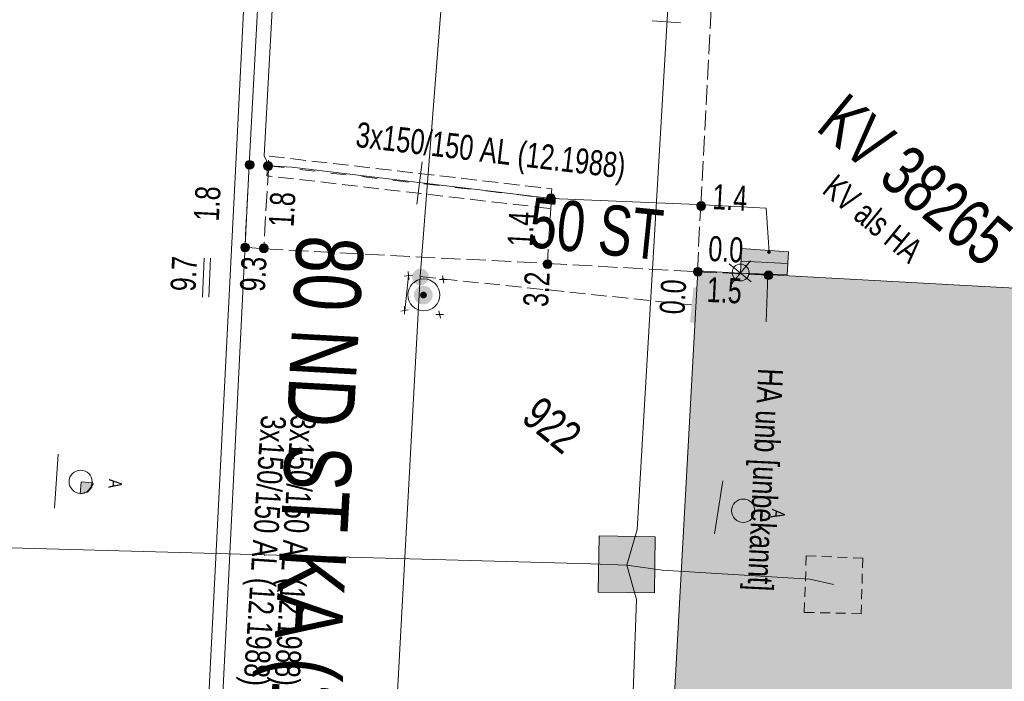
# Model space of a CAD drawing. Header units: metres. Extents: x -740 to 758, y -633 to 854.
# Tile 844 of 1056: x 116 to 137, y 219 to 233. Entities that reach past the tile are written whole.
import ezdxf

# ---------------------------------------------------------------- set-up
doc = ezdxf.new("R2010")
doc.units = ezdxf.units.M
doc.header["$MEASUREMENT"] = 0
for name, pattern in [('208_125', [0.3328, 0.208, -0.1248]), ('333_125', [0.4576, 0.3328, -0.1248]), ('333_333', [0.6656, 0.3328, -0.3328]), ('416_125', [0.5408, 0.416, -0.1248])]:
    doc.linetypes.add(name, pattern=pattern)
for name, color, linetype in [('Gas.LOVION', 7, 'Continuous'), ('Grundkarte.LOVION', 7, 'Continuous'), ('Strom.LOVION', 7, 'Continuous'), ('StromBemass.LOVION', 7, 'Continuous'), ('Telko.LOVION', 7, 'Continuous')]:
    doc.layers.add(name, color=color, linetype=linetype)
doc.styles.add('ERSTELLTER_STIL_1', font='arial.ttf')

msp = doc.modelspace()

# ---------------------------------------------------------------- hatches: boundary and pattern name
at = {"layer": 'Gas.LOVION', "linetype": 'Continuous', "lineweight": 13}
for points in [[(124.721, 227.204), (124.734, 227.222), (124.744, 227.241), (124.752, 227.262), (124.758, 227.283), (124.76, 227.305), (124.76, 227.327), (124.757, 227.349), (124.752, 227.37), (124.744, 227.39), (124.733, 227.41), (124.72, 227.428), (124.705, 227.444), (124.688, 227.458), (124.669, 227.469), (124.649, 227.479), (124.628, 227.485), (124.607, 227.489), (124.585, 227.491), (124.563, 227.489), (124.541, 227.485), (124.52, 227.478), (124.5, 227.469), (124.482, 227.457), (124.465, 227.443), (124.45, 227.427), (124.437, 227.409), (124.426, 227.389), (124.418, 227.369), (124.413, 227.348), (124.41, 227.326), (124.41, 227.304), (124.413, 227.282), (124.419, 227.261), (124.427, 227.24), (124.437, 227.221), (124.45, 227.203), (124.466, 227.187), (124.483, 227.173), (124.501, 227.161), (124.521, 227.152), (124.542, 227.145), (124.564, 227.141), (124.586, 227.14), (124.608, 227.141), (124.629, 227.146), (124.65, 227.152), (124.67, 227.162), (124.689, 227.174), (124.706, 227.188)], [(124.724, 227.206), (124.737, 227.224), (124.747, 227.244), (124.755, 227.264), (124.761, 227.286), (124.763, 227.307), (124.763, 227.329), (124.761, 227.351), (124.755, 227.373), (124.747, 227.393), (124.736, 227.412), (124.723, 227.43), (124.708, 227.446), (124.691, 227.46), (124.672, 227.472), (124.652, 227.481), (124.631, 227.488), (124.61, 227.492), (124.588, 227.493), (124.566, 227.492), (124.544, 227.488), (124.523, 227.481), (124.503, 227.471), (124.485, 227.46), (124.468, 227.445), (124.453, 227.429), (124.44, 227.411), (124.429, 227.392), (124.421, 227.372), (124.416, 227.35), (124.413, 227.328), (124.413, 227.306), (124.416, 227.284), (124.421, 227.263), (124.43, 227.243), (124.44, 227.223), (124.453, 227.206), (124.468, 227.19), (124.486, 227.176), (124.504, 227.164), (124.524, 227.154), (124.545, 227.148), (124.567, 227.144), (124.589, 227.142), (124.611, 227.144), (124.632, 227.148), (124.653, 227.155), (124.673, 227.164), (124.692, 227.176), (124.709, 227.19)], [(130.4, 227.094), (130.325, 226.348), (130.698, 226.311), (130.773, 227.057)]]:
    msp.add_hatch(color=7, dxfattribs=at).paths.add_polyline_path(points)
at = {"layer": 'Grundkarte.LOVION', "linetype": 'Continuous', "lineweight": 18}
msp.add_hatch(color=254, dxfattribs=at).paths.add_polyline_path([(172.278, 212.761), (172.296, 213.176), (172.961, 225.123), (130.498, 227.444), (129.815, 215.082)])
at = {"layer": 'Strom.LOVION', "linetype": 'Continuous', "lineweight": 13}
for points in [[(131.404, 227.4), (132.398, 227.364), (132.424, 227.854), (131.427, 227.919)], [(132.485, 226.323), (131.43, 226.382), (131.423, 226.145), (132.476, 226.115)]]:
    msp.add_hatch(color=7, dxfattribs=at).paths.add_polyline_path(points)
at = {"layer": 'Strom.LOVION', "linetype": 'Continuous', "lineweight": 18}
for color, points in [(5, [(132.008, 227.872), (131.982, 227.84), (132.014, 227.814), (132.04, 227.846)]), (5, [(131.982, 227.382), (131.956, 227.35), (131.988, 227.324), (132.014, 227.356)]), (150, [(124.802, 226.803), (124.817, 226.823), (124.829, 226.845), (124.838, 226.869), (124.844, 226.893), (124.847, 226.918), (124.847, 226.943), (124.844, 226.968), (124.838, 226.992), (124.828, 227.016), (124.816, 227.037), (124.801, 227.058), (124.784, 227.076), (124.765, 227.092), (124.743, 227.105), (124.721, 227.116), (124.697, 227.124), (124.672, 227.128), (124.647, 227.13), (124.622, 227.128), (124.597, 227.123), (124.573, 227.115), (124.551, 227.105), (124.53, 227.091), (124.51, 227.075), (124.493, 227.057), (124.479, 227.036), (124.467, 227.014), (124.457, 226.991), (124.451, 226.967), (124.448, 226.942), (124.448, 226.917), (124.451, 226.892), (124.458, 226.867), (124.467, 226.844), (124.479, 226.822), (124.494, 226.802), (124.511, 226.784), (124.531, 226.768), (124.552, 226.754), (124.575, 226.744), (124.599, 226.736), (124.623, 226.731), (124.648, 226.73), (124.673, 226.732), (124.698, 226.736), (124.722, 226.744), (124.745, 226.755), (124.766, 226.768), (124.785, 226.785)]), (150, [(124.707, 226.885), (124.712, 226.892), (124.716, 226.9), (124.719, 226.908), (124.722, 226.917), (124.723, 226.926), (124.723, 226.935), (124.722, 226.944), (124.719, 226.953), (124.716, 226.961), (124.712, 226.969), (124.706, 226.976), (124.7, 226.983), (124.693, 226.988), (124.685, 226.993), (124.677, 226.997), (124.669, 227), (124.66, 227.002), (124.651, 227.002), (124.642, 227.001), (124.633, 227), (124.624, 226.997), (124.616, 226.993), (124.609, 226.988), (124.602, 226.982), (124.596, 226.976), (124.59, 226.969), (124.586, 226.961), (124.583, 226.952), (124.581, 226.944), (124.58, 226.935), (124.58, 226.926), (124.581, 226.917), (124.583, 226.908), (124.586, 226.9), (124.591, 226.892), (124.596, 226.884), (124.602, 226.878), (124.609, 226.872), (124.617, 226.867), (124.625, 226.864), (124.633, 226.861), (124.642, 226.859), (124.651, 226.859), (124.66, 226.859), (124.669, 226.861), (124.678, 226.864), (124.686, 226.868), (124.693, 226.872), (124.7, 226.878)])]:
    msp.add_hatch(color=color, dxfattribs=at).paths.add_polyline_path(points)
at = {"layer": 'StromBemass.LOVION', "linetype": 'Continuous', "lineweight": 13}
for points in [[(121.02, 229.645), (121.027, 229.655), (121.032, 229.665), (121.037, 229.676), (121.04, 229.688), (121.041, 229.699), (121.041, 229.711), (121.04, 229.723), (121.037, 229.734), (121.032, 229.745), (121.026, 229.756), (121.019, 229.765), (121.011, 229.774), (121.002, 229.782), (120.992, 229.788), (120.981, 229.793), (120.97, 229.797), (120.958, 229.799), (120.947, 229.799), (120.935, 229.799), (120.923, 229.796), (120.912, 229.793), (120.901, 229.788), (120.891, 229.781), (120.882, 229.774), (120.874, 229.765), (120.867, 229.755), (120.861, 229.745), (120.857, 229.734), (120.854, 229.722), (120.852, 229.711), (120.852, 229.699), (120.854, 229.687), (120.857, 229.675), (120.861, 229.664), (120.867, 229.654), (120.874, 229.644), (120.882, 229.636), (120.891, 229.628), (120.902, 229.622), (120.912, 229.617), (120.924, 229.613), (120.935, 229.611), (120.947, 229.61), (120.959, 229.611), (120.971, 229.613), (120.982, 229.617), (120.993, 229.622), (121.003, 229.629), (121.012, 229.636)], [(120.99, 229.658), (120.994, 229.664), (120.998, 229.671), (121.001, 229.679), (121.003, 229.686), (121.004, 229.694), (121.004, 229.702), (121.003, 229.71), (121.001, 229.718), (120.998, 229.725), (120.994, 229.732), (120.989, 229.738), (120.984, 229.744), (120.978, 229.749), (120.971, 229.754), (120.964, 229.757), (120.956, 229.759), (120.948, 229.761), (120.94, 229.761), (120.933, 229.761), (120.925, 229.759), (120.917, 229.757), (120.91, 229.753), (120.903, 229.749), (120.897, 229.744), (120.892, 229.738), (120.887, 229.732), (120.883, 229.725), (120.88, 229.717), (120.878, 229.71), (120.877, 229.702), (120.877, 229.694), (120.879, 229.686), (120.881, 229.678), (120.883, 229.671), (120.887, 229.664), (120.892, 229.657), (120.897, 229.652), (120.904, 229.647), (120.91, 229.642), (120.918, 229.639), (120.925, 229.637), (120.933, 229.635), (120.941, 229.635), (120.949, 229.635), (120.957, 229.637), (120.964, 229.639), (120.971, 229.643), (120.978, 229.647), (120.984, 229.652)], [(121.416, 229.621), (121.423, 229.63), (121.429, 229.641), (121.433, 229.652), (121.436, 229.664), (121.438, 229.676), (121.438, 229.688), (121.436, 229.699), (121.433, 229.711), (121.429, 229.722), (121.423, 229.733), (121.416, 229.742), (121.408, 229.751), (121.398, 229.759), (121.388, 229.765), (121.377, 229.77), (121.366, 229.774), (121.354, 229.776), (121.342, 229.777), (121.33, 229.776), (121.318, 229.774), (121.307, 229.77), (121.296, 229.765), (121.286, 229.758), (121.277, 229.751), (121.268, 229.742), (121.261, 229.732), (121.256, 229.722), (121.251, 229.711), (121.248, 229.699), (121.247, 229.687), (121.247, 229.675), (121.248, 229.663), (121.252, 229.651), (121.256, 229.64), (121.262, 229.63), (121.269, 229.62), (121.277, 229.611), (121.286, 229.604), (121.297, 229.597), (121.307, 229.592), (121.319, 229.589), (121.331, 229.586), (121.343, 229.586), (121.355, 229.586), (121.366, 229.589), (121.378, 229.593), (121.389, 229.598), (121.399, 229.604), (121.408, 229.612)], [(121.394, 229.641), (121.399, 229.647), (121.403, 229.654), (121.406, 229.661), (121.407, 229.668), (121.408, 229.676), (121.408, 229.684), (121.407, 229.692), (121.405, 229.699), (121.403, 229.706), (121.399, 229.713), (121.394, 229.719), (121.389, 229.725), (121.383, 229.73), (121.376, 229.734), (121.369, 229.737), (121.362, 229.74), (121.354, 229.741), (121.347, 229.741), (121.339, 229.741), (121.331, 229.74), (121.324, 229.737), (121.317, 229.734), (121.31, 229.73), (121.304, 229.725), (121.299, 229.719), (121.295, 229.713), (121.291, 229.706), (121.288, 229.699), (121.286, 229.691), (121.285, 229.683), (121.285, 229.676), (121.286, 229.668), (121.288, 229.66), (121.291, 229.653), (121.295, 229.647), (121.299, 229.64), (121.305, 229.635), (121.311, 229.63), (121.317, 229.626), (121.324, 229.622), (121.332, 229.62), (121.339, 229.618), (121.347, 229.618), (121.355, 229.619), (121.362, 229.62), (121.37, 229.622), (121.377, 229.626), (121.383, 229.63), (121.389, 229.635)], [(127.438, 228.929), (127.445, 228.939), (127.451, 228.949), (127.455, 228.96), (127.458, 228.972), (127.46, 228.984), (127.46, 228.996), (127.458, 229.007), (127.455, 229.019), (127.451, 229.03), (127.445, 229.041), (127.438, 229.05), (127.43, 229.059), (127.421, 229.066), (127.41, 229.073), (127.4, 229.078), (127.388, 229.081), (127.377, 229.084), (127.365, 229.084), (127.353, 229.084), (127.341, 229.081), (127.33, 229.078), (127.319, 229.072), (127.309, 229.066), (127.3, 229.058), (127.292, 229.05), (127.285, 229.04), (127.279, 229.03), (127.275, 229.018), (127.272, 229.007), (127.27, 228.995), (127.27, 228.983), (127.272, 228.971), (127.275, 228.96), (127.279, 228.949), (127.285, 228.938), (127.292, 228.929), (127.3, 228.92), (127.309, 228.912), (127.319, 228.906), (127.33, 228.901), (127.342, 228.897), (127.353, 228.895), (127.365, 228.894), (127.377, 228.895), (127.389, 228.897), (127.4, 228.901), (127.411, 228.906), (127.421, 228.913), (127.43, 228.92)], [(127.418, 228.944), (127.423, 228.95), (127.426, 228.957), (127.429, 228.964), (127.431, 228.972), (127.432, 228.979), (127.432, 228.987), (127.431, 228.995), (127.429, 229.002), (127.426, 229.009), (127.422, 229.016), (127.418, 229.023), (127.413, 229.028), (127.407, 229.033), (127.4, 229.037), (127.393, 229.04), (127.386, 229.043), (127.378, 229.044), (127.37, 229.045), (127.362, 229.044), (127.355, 229.043), (127.347, 229.04), (127.34, 229.037), (127.334, 229.033), (127.328, 229.028), (127.323, 229.022), (127.318, 229.016), (127.314, 229.009), (127.312, 229.002), (127.31, 228.994), (127.309, 228.987), (127.309, 228.979), (127.31, 228.971), (127.312, 228.964), (127.315, 228.957), (127.318, 228.95), (127.323, 228.944), (127.328, 228.938), (127.334, 228.933), (127.341, 228.929), (127.348, 228.926), (127.355, 228.923), (127.363, 228.922), (127.371, 228.921), (127.378, 228.922), (127.386, 228.923), (127.393, 228.926), (127.4, 228.929), (127.407, 228.933), (127.413, 228.938)], [(130.639, 228.768), (130.645, 228.778), (130.651, 228.788), (130.655, 228.799), (130.658, 228.811), (130.66, 228.823), (130.66, 228.835), (130.658, 228.846), (130.655, 228.858), (130.651, 228.869), (130.645, 228.879), (130.638, 228.889), (130.63, 228.897), (130.621, 228.905), (130.611, 228.911), (130.6, 228.916), (130.589, 228.92), (130.577, 228.922), (130.565, 228.923), (130.553, 228.922), (130.542, 228.92), (130.53, 228.916), (130.52, 228.911), (130.51, 228.905), (130.501, 228.897), (130.493, 228.888), (130.486, 228.879), (130.48, 228.868), (130.476, 228.857), (130.473, 228.846), (130.471, 228.834), (130.471, 228.822), (130.473, 228.81), (130.476, 228.799), (130.48, 228.788), (130.486, 228.777), (130.493, 228.768), (130.501, 228.759), (130.51, 228.752), (130.52, 228.745), (130.531, 228.74), (130.542, 228.737), (130.554, 228.735), (130.566, 228.734), (130.578, 228.735), (130.589, 228.737), (130.601, 228.741), (130.611, 228.746), (130.621, 228.752), (130.63, 228.76)], [(130.607, 228.788), (130.612, 228.794), (130.616, 228.801), (130.619, 228.809), (130.621, 228.817), (130.622, 228.824), (130.622, 228.833), (130.621, 228.84), (130.619, 228.848), (130.616, 228.856), (130.612, 228.863), (130.607, 228.869), (130.602, 228.875), (130.595, 228.88), (130.589, 228.884), (130.581, 228.888), (130.574, 228.89), (130.566, 228.892), (130.558, 228.892), (130.55, 228.892), (130.542, 228.89), (130.534, 228.888), (130.527, 228.884), (130.52, 228.88), (130.514, 228.875), (130.509, 228.869), (130.504, 228.862), (130.5, 228.855), (130.497, 228.848), (130.495, 228.84), (130.494, 228.832), (130.494, 228.824), (130.495, 228.816), (130.497, 228.808), (130.5, 228.801), (130.504, 228.794), (130.509, 228.787), (130.514, 228.782), (130.521, 228.776), (130.527, 228.772), (130.535, 228.769), (130.542, 228.766), (130.55, 228.765), (130.558, 228.764), (130.566, 228.765), (130.574, 228.766), (130.582, 228.769), (130.589, 228.772), (130.596, 228.777), (130.602, 228.782)], [(120.923, 227.886), (120.93, 227.895), (120.935, 227.906), (120.94, 227.917), (120.943, 227.928), (120.944, 227.94), (120.944, 227.951), (120.942, 227.963), (120.94, 227.974), (120.935, 227.985), (120.929, 227.996), (120.923, 228.005), (120.914, 228.014), (120.905, 228.021), (120.895, 228.027), (120.885, 228.032), (120.874, 228.036), (120.862, 228.038), (120.85, 228.039), (120.839, 228.038), (120.827, 228.036), (120.816, 228.032), (120.805, 228.027), (120.795, 228.021), (120.786, 228.013), (120.778, 228.005), (120.771, 227.995), (120.766, 227.985), (120.762, 227.974), (120.759, 227.962), (120.757, 227.951), (120.757, 227.939), (120.759, 227.927), (120.762, 227.916), (120.766, 227.905), (120.772, 227.895), (120.779, 227.885), (120.787, 227.877), (120.796, 227.869), (120.806, 227.863), (120.816, 227.858), (120.828, 227.855), (120.839, 227.852), (120.851, 227.852), (120.863, 227.852), (120.874, 227.855), (120.885, 227.858), (120.896, 227.863), (120.906, 227.87), (120.915, 227.877)], [(120.892, 227.906), (120.896, 227.913), (120.9, 227.92), (120.903, 227.927), (120.905, 227.934), (120.906, 227.942), (120.906, 227.95), (120.905, 227.958), (120.903, 227.965), (120.9, 227.973), (120.896, 227.979), (120.891, 227.986), (120.886, 227.991), (120.88, 227.996), (120.873, 228.001), (120.866, 228.004), (120.859, 228.006), (120.851, 228.008), (120.843, 228.008), (120.836, 228.008), (120.828, 228.006), (120.82, 228.004), (120.813, 228), (120.807, 227.996), (120.801, 227.991), (120.796, 227.985), (120.791, 227.979), (120.787, 227.972), (120.784, 227.965), (120.782, 227.957), (120.781, 227.95), (120.781, 227.942), (120.782, 227.934), (120.784, 227.926), (120.787, 227.919), (120.791, 227.912), (120.796, 227.906), (120.801, 227.9), (120.807, 227.895), (120.814, 227.891), (120.821, 227.888), (120.828, 227.886), (120.836, 227.884), (120.844, 227.884), (120.852, 227.884), (120.859, 227.886), (120.867, 227.888), (120.874, 227.891), (120.88, 227.896), (120.886, 227.901)], [(120.894, 227.904), (120.899, 227.911), (120.902, 227.917), (120.905, 227.925), (120.907, 227.932), (120.908, 227.94), (120.908, 227.948), (120.907, 227.956), (120.905, 227.963), (120.902, 227.97), (120.899, 227.977), (120.894, 227.984), (120.889, 227.989), (120.883, 227.994), (120.876, 227.998), (120.869, 228.002), (120.861, 228.004), (120.854, 228.005), (120.846, 228.006), (120.838, 228.005), (120.831, 228.004), (120.823, 228.001), (120.816, 227.998), (120.809, 227.994), (120.803, 227.989), (120.798, 227.983), (120.794, 227.977), (120.79, 227.97), (120.787, 227.963), (120.785, 227.955), (120.784, 227.947), (120.784, 227.94), (120.785, 227.932), (120.787, 227.924), (120.79, 227.917), (120.794, 227.91), (120.798, 227.904), (120.804, 227.898), (120.81, 227.893), (120.816, 227.889), (120.823, 227.886), (120.831, 227.884), (120.839, 227.882), (120.846, 227.882), (120.854, 227.882), (120.862, 227.884), (120.869, 227.886), (120.876, 227.889), (120.883, 227.894), (120.889, 227.899)], [(121.324, 227.865), (121.331, 227.874), (121.337, 227.885), (121.341, 227.896), (121.344, 227.907), (121.345, 227.919), (121.345, 227.931), (121.344, 227.943), (121.341, 227.954), (121.336, 227.965), (121.331, 227.976), (121.324, 227.985), (121.316, 227.994), (121.306, 228.001), (121.296, 228.008), (121.286, 228.013), (121.274, 228.016), (121.263, 228.019), (121.251, 228.019), (121.239, 228.019), (121.227, 228.016), (121.216, 228.013), (121.205, 228.008), (121.195, 228.001), (121.186, 227.994), (121.178, 227.985), (121.171, 227.975), (121.165, 227.965), (121.161, 227.954), (121.158, 227.942), (121.157, 227.93), (121.157, 227.919), (121.158, 227.907), (121.161, 227.895), (121.166, 227.884), (121.171, 227.874), (121.178, 227.864), (121.186, 227.856), (121.196, 227.848), (121.206, 227.842), (121.216, 227.837), (121.228, 227.833), (121.239, 227.831), (121.251, 227.83), (121.263, 227.831), (121.275, 227.833), (121.286, 227.837), (121.297, 227.842), (121.307, 227.848), (121.316, 227.856)], [(121.293, 227.877), (121.298, 227.883), (121.302, 227.89), (121.305, 227.898), (121.307, 227.905), (121.308, 227.913), (121.308, 227.921), (121.307, 227.929), (121.305, 227.937), (121.302, 227.944), (121.298, 227.951), (121.293, 227.958), (121.288, 227.964), (121.281, 227.969), (121.275, 227.973), (121.267, 227.976), (121.26, 227.979), (121.252, 227.98), (121.244, 227.981), (121.236, 227.98), (121.228, 227.979), (121.221, 227.976), (121.213, 227.973), (121.207, 227.968), (121.201, 227.963), (121.195, 227.957), (121.19, 227.951), (121.187, 227.944), (121.184, 227.937), (121.182, 227.929), (121.181, 227.921), (121.181, 227.913), (121.182, 227.905), (121.184, 227.897), (121.187, 227.89), (121.191, 227.883), (121.195, 227.876), (121.201, 227.871), (121.207, 227.865), (121.214, 227.861), (121.221, 227.858), (121.229, 227.855), (121.236, 227.854), (121.244, 227.853), (121.252, 227.854), (121.26, 227.856), (121.268, 227.858), (121.275, 227.861), (121.282, 227.866), (121.288, 227.871)], [(121.296, 227.874), (121.301, 227.88), (121.304, 227.887), (121.307, 227.894), (121.309, 227.902), (121.31, 227.91), (121.31, 227.918), (121.309, 227.926), (121.307, 227.934), (121.304, 227.941), (121.3, 227.948), (121.296, 227.954), (121.29, 227.96), (121.284, 227.965), (121.277, 227.969), (121.27, 227.973), (121.262, 227.975), (121.255, 227.977), (121.247, 227.977), (121.239, 227.977), (121.231, 227.975), (121.223, 227.973), (121.216, 227.969), (121.21, 227.965), (121.203, 227.96), (121.198, 227.954), (121.193, 227.948), (121.189, 227.941), (121.187, 227.933), (121.185, 227.925), (121.184, 227.918), (121.184, 227.91), (121.185, 227.902), (121.187, 227.894), (121.19, 227.887), (121.194, 227.88), (121.198, 227.873), (121.204, 227.867), (121.21, 227.862), (121.217, 227.858), (121.224, 227.855), (121.231, 227.852), (121.239, 227.851), (121.247, 227.85), (121.255, 227.851), (121.263, 227.852), (121.27, 227.855), (121.278, 227.858), (121.284, 227.863), (121.29, 227.868)], [(127.367, 227.529), (127.374, 227.538), (127.379, 227.549), (127.384, 227.56), (127.387, 227.571), (127.388, 227.583), (127.388, 227.594), (127.386, 227.606), (127.384, 227.617), (127.379, 227.628), (127.374, 227.638), (127.367, 227.648), (127.359, 227.656), (127.35, 227.663), (127.34, 227.67), (127.329, 227.675), (127.318, 227.678), (127.307, 227.68), (127.295, 227.681), (127.283, 227.68), (127.272, 227.678), (127.261, 227.674), (127.25, 227.669), (127.24, 227.663), (127.231, 227.656), (127.223, 227.647), (127.216, 227.638), (127.211, 227.627), (127.207, 227.617), (127.204, 227.605), (127.202, 227.594), (127.202, 227.582), (127.204, 227.57), (127.207, 227.559), (127.211, 227.548), (127.217, 227.538), (127.224, 227.529), (127.232, 227.52), (127.241, 227.513), (127.251, 227.506), (127.261, 227.501), (127.272, 227.498), (127.284, 227.496), (127.295, 227.495), (127.307, 227.496), (127.319, 227.498), (127.33, 227.502), (127.34, 227.507), (127.35, 227.513), (127.359, 227.52)], [(127.341, 227.557), (127.346, 227.563), (127.35, 227.57), (127.353, 227.578), (127.355, 227.586), (127.356, 227.594), (127.356, 227.602), (127.355, 227.61), (127.352, 227.618), (127.349, 227.626), (127.345, 227.633), (127.341, 227.64), (127.335, 227.645), (127.329, 227.651), (127.322, 227.655), (127.314, 227.658), (127.307, 227.661), (127.299, 227.662), (127.29, 227.663), (127.282, 227.662), (127.274, 227.661), (127.267, 227.658), (127.259, 227.655), (127.252, 227.65), (127.246, 227.645), (127.24, 227.639), (127.236, 227.633), (127.232, 227.625), (127.229, 227.618), (127.227, 227.61), (127.226, 227.602), (127.226, 227.594), (127.227, 227.586), (127.229, 227.578), (127.232, 227.57), (127.236, 227.563), (127.241, 227.556), (127.246, 227.55), (127.253, 227.545), (127.26, 227.541), (127.267, 227.537), (127.275, 227.535), (127.283, 227.533), (127.291, 227.533), (127.299, 227.533), (127.307, 227.535), (127.315, 227.538), (127.322, 227.541), (127.329, 227.545), (127.335, 227.551)], [(127.341, 227.557), (127.346, 227.563), (127.35, 227.57), (127.353, 227.578), (127.355, 227.586), (127.356, 227.594), (127.356, 227.602), (127.355, 227.61), (127.352, 227.618), (127.349, 227.626), (127.345, 227.633), (127.341, 227.64), (127.335, 227.645), (127.329, 227.651), (127.322, 227.655), (127.314, 227.658), (127.307, 227.661), (127.299, 227.662), (127.29, 227.663), (127.282, 227.662), (127.274, 227.661), (127.267, 227.658), (127.259, 227.655), (127.252, 227.65), (127.246, 227.645), (127.24, 227.639), (127.236, 227.633), (127.232, 227.625), (127.229, 227.618), (127.227, 227.61), (127.226, 227.602), (127.226, 227.594), (127.227, 227.586), (127.229, 227.578), (127.232, 227.57), (127.236, 227.563), (127.241, 227.556), (127.246, 227.55), (127.253, 227.545), (127.26, 227.541), (127.267, 227.537), (127.275, 227.535), (127.283, 227.533), (127.291, 227.533), (127.299, 227.533), (127.307, 227.535), (127.315, 227.538), (127.322, 227.541), (127.329, 227.545), (127.335, 227.551)], [(130.57, 227.368), (130.577, 227.377), (130.583, 227.388), (130.587, 227.399), (130.59, 227.41), (130.591, 227.422), (130.591, 227.434), (130.59, 227.445), (130.587, 227.457), (130.582, 227.468), (130.577, 227.478), (130.57, 227.487), (130.561, 227.496), (130.552, 227.504), (130.542, 227.51), (130.532, 227.515), (130.521, 227.518), (130.509, 227.521), (130.497, 227.521), (130.485, 227.52), (130.474, 227.518), (130.463, 227.515), (130.452, 227.51), (130.442, 227.503), (130.433, 227.496), (130.425, 227.487), (130.418, 227.477), (130.412, 227.467), (130.408, 227.456), (130.405, 227.445), (130.404, 227.433), (130.404, 227.421), (130.405, 227.41), (130.408, 227.398), (130.413, 227.387), (130.418, 227.377), (130.425, 227.367), (130.433, 227.359), (130.443, 227.351), (130.453, 227.345), (130.463, 227.34), (130.474, 227.337), (130.486, 227.334), (130.498, 227.334), (130.51, 227.334), (130.521, 227.337), (130.532, 227.34), (130.543, 227.345), (130.553, 227.352), (130.562, 227.359)], [(130.537, 227.389), (130.542, 227.396), (130.546, 227.403), (130.549, 227.41), (130.551, 227.418), (130.552, 227.426), (130.552, 227.434), (130.551, 227.442), (130.549, 227.45), (130.546, 227.457), (130.542, 227.464), (130.537, 227.471), (130.532, 227.477), (130.525, 227.482), (130.519, 227.486), (130.511, 227.49), (130.504, 227.492), (130.496, 227.493), (130.488, 227.494), (130.48, 227.493), (130.472, 227.492), (130.464, 227.489), (130.457, 227.486), (130.45, 227.482), (130.444, 227.476), (130.438, 227.471), (130.434, 227.464), (130.43, 227.457), (130.427, 227.45), (130.425, 227.442), (130.424, 227.434), (130.424, 227.426), (130.425, 227.418), (130.427, 227.41), (130.43, 227.403), (130.434, 227.395), (130.439, 227.389), (130.444, 227.383), (130.45, 227.378), (130.457, 227.374), (130.465, 227.37), (130.472, 227.368), (130.48, 227.366), (130.488, 227.366), (130.496, 227.366), (130.504, 227.368), (130.512, 227.371), (130.519, 227.374), (130.526, 227.378), (130.532, 227.383)], [(130.537, 227.389), (130.542, 227.396), (130.546, 227.403), (130.549, 227.41), (130.551, 227.418), (130.552, 227.426), (130.552, 227.434), (130.551, 227.442), (130.549, 227.45), (130.546, 227.457), (130.542, 227.464), (130.537, 227.471), (130.532, 227.477), (130.525, 227.482), (130.519, 227.486), (130.511, 227.49), (130.504, 227.492), (130.496, 227.493), (130.488, 227.494), (130.48, 227.493), (130.472, 227.492), (130.464, 227.489), (130.457, 227.486), (130.45, 227.482), (130.444, 227.476), (130.438, 227.471), (130.434, 227.464), (130.43, 227.457), (130.427, 227.45), (130.425, 227.442), (130.424, 227.434), (130.424, 227.426), (130.425, 227.418), (130.427, 227.41), (130.43, 227.403), (130.434, 227.395), (130.439, 227.389), (130.444, 227.383), (130.45, 227.378), (130.457, 227.374), (130.465, 227.37), (130.472, 227.368), (130.48, 227.366), (130.488, 227.366), (130.496, 227.366), (130.504, 227.368), (130.512, 227.371), (130.519, 227.374), (130.526, 227.378), (130.532, 227.383)], [(130.537, 227.389), (130.542, 227.396), (130.546, 227.403), (130.549, 227.41), (130.551, 227.418), (130.552, 227.426), (130.552, 227.434), (130.551, 227.442), (130.549, 227.45), (130.546, 227.457), (130.542, 227.464), (130.537, 227.471), (130.532, 227.477), (130.525, 227.482), (130.519, 227.486), (130.511, 227.49), (130.504, 227.492), (130.496, 227.493), (130.488, 227.494), (130.48, 227.493), (130.472, 227.492), (130.464, 227.489), (130.457, 227.486), (130.45, 227.482), (130.444, 227.476), (130.438, 227.471), (130.434, 227.464), (130.43, 227.457), (130.427, 227.45), (130.425, 227.442), (130.424, 227.434), (130.424, 227.426), (130.425, 227.418), (130.427, 227.41), (130.43, 227.403), (130.434, 227.395), (130.439, 227.389), (130.444, 227.383), (130.45, 227.378), (130.457, 227.374), (130.465, 227.37), (130.472, 227.368), (130.48, 227.366), (130.488, 227.366), (130.496, 227.366), (130.504, 227.368), (130.512, 227.371), (130.519, 227.374), (130.526, 227.378), (130.532, 227.383)], [(130.54, 227.386), (130.545, 227.393), (130.549, 227.4), (130.551, 227.407), (130.553, 227.415), (130.554, 227.423), (130.554, 227.431), (130.553, 227.439), (130.551, 227.447), (130.548, 227.454), (130.544, 227.461), (130.54, 227.468), (130.534, 227.473), (130.528, 227.478), (130.521, 227.483), (130.514, 227.486), (130.506, 227.489), (130.498, 227.49), (130.49, 227.491), (130.482, 227.49), (130.474, 227.489), (130.467, 227.486), (130.46, 227.483), (130.453, 227.478), (130.447, 227.473), (130.441, 227.467), (130.436, 227.461), (130.433, 227.454), (130.43, 227.446), (130.428, 227.438), (130.427, 227.43), (130.427, 227.422), (130.428, 227.414), (130.43, 227.407), (130.433, 227.399), (130.437, 227.392), (130.441, 227.386), (130.447, 227.38), (130.453, 227.375), (130.46, 227.371), (130.467, 227.367), (130.475, 227.365), (130.483, 227.363), (130.491, 227.363), (130.499, 227.363), (130.507, 227.365), (130.514, 227.367), (130.522, 227.371), (130.528, 227.375), (130.534, 227.38)], [(130.54, 227.386), (130.545, 227.393), (130.549, 227.4), (130.551, 227.407), (130.553, 227.415), (130.554, 227.423), (130.554, 227.431), (130.553, 227.439), (130.551, 227.447), (130.548, 227.454), (130.544, 227.461), (130.54, 227.468), (130.534, 227.473), (130.528, 227.478), (130.521, 227.483), (130.514, 227.486), (130.506, 227.489), (130.498, 227.49), (130.49, 227.491), (130.482, 227.49), (130.474, 227.489), (130.467, 227.486), (130.46, 227.483), (130.453, 227.478), (130.447, 227.473), (130.441, 227.467), (130.436, 227.461), (130.433, 227.454), (130.43, 227.446), (130.428, 227.438), (130.427, 227.43), (130.427, 227.422), (130.428, 227.414), (130.43, 227.407), (130.433, 227.399), (130.437, 227.392), (130.441, 227.386), (130.447, 227.38), (130.453, 227.375), (130.46, 227.371), (130.467, 227.367), (130.475, 227.365), (130.483, 227.363), (130.491, 227.363), (130.499, 227.363), (130.507, 227.365), (130.514, 227.367), (130.522, 227.371), (130.528, 227.375), (130.534, 227.38)], [(130.54, 227.386), (130.545, 227.393), (130.549, 227.4), (130.551, 227.407), (130.553, 227.415), (130.554, 227.423), (130.554, 227.431), (130.553, 227.439), (130.551, 227.447), (130.548, 227.454), (130.544, 227.461), (130.54, 227.468), (130.534, 227.473), (130.528, 227.478), (130.521, 227.483), (130.514, 227.486), (130.506, 227.489), (130.498, 227.49), (130.49, 227.491), (130.482, 227.49), (130.474, 227.489), (130.467, 227.486), (130.46, 227.483), (130.453, 227.478), (130.447, 227.473), (130.441, 227.467), (130.436, 227.461), (130.433, 227.454), (130.43, 227.446), (130.428, 227.438), (130.427, 227.43), (130.427, 227.422), (130.428, 227.414), (130.43, 227.407), (130.433, 227.399), (130.437, 227.392), (130.441, 227.386), (130.447, 227.38), (130.453, 227.375), (130.46, 227.371), (130.467, 227.367), (130.475, 227.365), (130.483, 227.363), (130.491, 227.363), (130.499, 227.363), (130.507, 227.365), (130.514, 227.367), (130.522, 227.371), (130.528, 227.375), (130.534, 227.38)], [(132.073, 227.293), (132.08, 227.303), (132.085, 227.313), (132.09, 227.324), (132.093, 227.335), (132.094, 227.347), (132.094, 227.358), (132.092, 227.37), (132.09, 227.381), (132.085, 227.392), (132.08, 227.402), (132.073, 227.411), (132.065, 227.42), (132.056, 227.427), (132.046, 227.433), (132.035, 227.438), (132.024, 227.442), (132.013, 227.444), (132.001, 227.445), (131.99, 227.444), (131.978, 227.442), (131.967, 227.438), (131.957, 227.433), (131.947, 227.427), (131.938, 227.419), (131.93, 227.411), (131.923, 227.401), (131.918, 227.391), (131.913, 227.38), (131.911, 227.369), (131.909, 227.358), (131.909, 227.346), (131.911, 227.334), (131.914, 227.323), (131.918, 227.312), (131.924, 227.302), (131.93, 227.293), (131.938, 227.284), (131.947, 227.277), (131.957, 227.271), (131.968, 227.266), (131.979, 227.262), (131.99, 227.26), (132.002, 227.259), (132.013, 227.26), (132.025, 227.262), (132.036, 227.266), (132.046, 227.271), (132.056, 227.277), (132.065, 227.285)]]:
    msp.add_hatch(color=7, dxfattribs=at).paths.add_polyline_path(points)
at = {"layer": 'Telko.LOVION', "linetype": 'Continuous', "lineweight": 13}
for points in [[(117.337, 222.699), (117.425, 222.708), (117.438, 222.724), (117.497, 222.73), (117.589, 222.842), (117.586, 222.871), (117.613, 222.903), (117.61, 222.933), (117.357, 222.952)], [(128.39, 221.8), (128.374, 220.601), (129.573, 220.585), (129.589, 221.784)]]:
    msp.add_hatch(color=7, dxfattribs=at).paths.add_polyline_path(points)

# ---------------------------------------------------------------- linework, layer by layer
at = {"layer": 'Gas.LOVION', "color": 5, "linetype": 'Continuous', "lineweight": 18}
msp.add_lwpolyline([(115.513, 244.525), (121.559, 237.107), (124.256, 233.705), (124.54, 233.364), (124.897, 233.34), (125.047, 233.325), (125.027, 233.071), (124.584, 227.324), (123.231, 202.616), (122.913, 196.954), (121.267, 167.696)], dxfattribs=at)
at = {"layer": 'Gas.LOVION', "color": 5, "linetype": '333_125', "lineweight": 18}
msp.add_lwpolyline([(124.584, 227.324), (130.362, 226.721)], dxfattribs=at)
at = {"layer": 'Grundkarte.LOVION', "color": 8, "linetype": 'Continuous', "lineweight": 18}
msp.add_lwpolyline([(172.278, 212.761), (129.815, 215.082), (130.498, 227.444), (172.961, 225.123), (172.296, 213.176)], close=True, dxfattribs=at)
at = {"layer": 'Strom.LOVION', "color": 150, "linetype": 'Continuous', "lineweight": 18}
for points in [[(121.879, 252.271), (122.295, 252.252), (122.228, 251.418), (122.174, 250.467), (122.204, 243.657), (121.469, 233.788), (121.259, 229.895), (121.354, 229.683), (121.844, 229.657), (127.377, 228.986), (130.478, 228.861), (131.949, 228.783), (132.011, 227.843)], [(121.628, 251.965), (121.998, 251.957), (121.915, 250.545), (121.892, 243.671), (121.158, 233.801), (120.938, 229.701), (120.235, 215.579), (120.079, 213.096), (119.398, 202.832), (119.199, 199.576), (119.563, 199.331), (119.621, 199.337), (126.262, 199.129), (126.648, 199.108), (127.067, 199.356), (127.568, 199.375), (127.97, 199.34), (130.139, 199.227), (130.375, 198.925), (130.301, 197.721)], [(121.39, 251.676), (121.686, 251.675), (121.64, 250.636), (121.61, 243.688), (120.859, 233.831), (120.656, 229.718), (119.937, 215.609), (119.09, 202.654), (118.891, 199.398), (118.917, 197.923), (118.343, 185.66), (118.079, 182.457), (117.711, 172.771), (117.791, 171.198), (124.445, 169.794), (127.429, 169.658), (129.166, 169.576), (129.061, 167.778)]]:
    msp.add_lwpolyline(points, dxfattribs=at)
at = {"layer": 'Strom.LOVION', "color": 7, "linetype": '333_125', "lineweight": 13}
msp.add_lwpolyline([(121.363, 229.891), (127.386, 229.194), (127.339, 228.775), (121.315, 229.472)], close=True, dxfattribs=at)
at = {"layer": 'Strom.LOVION', "color": 9, "linetype": '333_333', "lineweight": 18}
msp.add_lwpolyline([(121.354, 229.683), (127.377, 228.986)], dxfattribs=at)
at = {"layer": 'Strom.LOVION', "color": 7, "linetype": 'Continuous', "lineweight": 13}
for points in [[(124.626, 229.766), (124.507, 228.868)], [(131.424, 227.653), (132.404, 227.601)], [(124.331, 227.343), (124.256, 226.597)]]:
    msp.add_lwpolyline(points, dxfattribs=at)
for points in [[(131.404, 227.4), (131.427, 227.919), (132.424, 227.854), (132.398, 227.364)], [(132.014, 227.814), (131.982, 227.84), (131.995, 227.856), (132.008, 227.872), (132.04, 227.846), (132.027, 227.83)], [(132.001, 227.34), (131.988, 227.324), (131.956, 227.35), (131.969, 227.366), (131.982, 227.382), (132.014, 227.356), (132.001, 227.34), (132.017, 227.326)]]:
    msp.add_lwpolyline(points, close=True, dxfattribs=at)
at = {"layer": 'Strom.LOVION', "color": 9, "linetype": 'Continuous', "lineweight": 18}
for points in [[(131.163, 227.598), (131.629, 227.215)], [(131.219, 227.175), (131.615, 227.657)]]:
    msp.add_lwpolyline(points, dxfattribs=at)
at = {"layer": 'Strom.LOVION', "color": 250, "linetype": 'Continuous', "lineweight": 18}
for points in [[(124.243, 227.335), (124.419, 227.352)], [(124.322, 227.431), (124.34, 227.256)], [(124.989, 227.26), (125.152, 227.261)], [(125.055, 227.34), (125.086, 227.181)], [(124.168, 226.589), (124.328, 226.619)], [(124.248, 226.685), (124.249, 226.523)], [(124.915, 226.514), (125.077, 226.515)], [(124.981, 226.594), (125.011, 226.435)]]:
    msp.add_lwpolyline(points, dxfattribs=at)
at = {"layer": 'Strom.LOVION', "color": 5, "linetype": 'Continuous', "lineweight": 18}
msp.add_lwpolyline([(131.985, 227.353), (131.949, 226.359)], dxfattribs=at)
at = {"layer": 'Strom.LOVION', "color": 9, "linetype": 'Continuous', "lineweight": 18}
msp.add_circle((131.406, 227.411), 0.179, dxfattribs=at)
at = {"layer": 'Strom.LOVION', "color": 7, "linetype": 'Continuous', "lineweight": 13}
msp.add_circle((124.659, 226.933), 0.34, dxfattribs=at)
at = {"layer": 'StromBemass.LOVION', "color": 7, "linetype": '416_125', "lineweight": 13}
for points in [[(120.938, 229.701), (120.843, 227.948), (121.246, 227.914), (127.291, 227.603), (130.485, 227.428), (130.556, 228.824), (130.797, 233.31), (131.31, 243.173), (121.892, 243.671)], [(121.354, 229.683), (121.246, 227.914)], [(127.377, 228.986), (127.291, 227.603)], [(130.485, 227.428), (131.985, 227.353)]]:
    msp.add_lwpolyline(points, dxfattribs=at)
at = {"layer": 'StromBemass.LOVION', "color": 7, "linetype": 'Continuous', "lineweight": 13}
for points in [[(119.942, 226.885), (119.979, 227.716)], [(120.076, 226.883), (120.113, 227.714)]]:
    msp.add_lwpolyline(points, dxfattribs=at)
for centre, radius in [((120.947, 229.705), 0.0945), ((120.941, 229.698), 0.0633), ((121.342, 229.681), 0.0956), ((121.347, 229.68), 0.0617), ((127.365, 228.989), 0.095), ((127.37, 228.983), 0.0617), ((130.566, 228.828), 0.0944), ((130.558, 228.828), 0.0639), ((120.851, 227.945), 0.0936), ((120.844, 227.946), 0.0623), ((120.846, 227.944), 0.0621), ((121.251, 227.925), 0.0946), ((121.244, 227.917), 0.0636), ((121.247, 227.914), 0.0634), ((127.295, 227.588), 0.093), ((127.291, 227.598), 0.065), ((127.291, 227.598), 0.065), ((130.497, 227.427), 0.0938), ((130.488, 227.43), 0.064), ((130.488, 227.43), 0.064), ((130.488, 227.43), 0.064), ((130.491, 227.427), 0.0639), ((130.491, 227.427), 0.0639), ((130.491, 227.427), 0.0639), ((132.002, 227.352), 0.0926)]:
    msp.add_circle(centre, radius, dxfattribs=at)
at = {"layer": 'Telko.LOVION', "color": 1, "linetype": 'Continuous', "lineweight": 18}
for points in [[(133.383, 220.766), (132.884, 220.879), (129.732, 221.074), (128.983, 221.178), (129.204, 221.938), (130.477, 243.535), (130.402, 244.296), (130.493, 245.029), (130.319, 247.111), (130.112, 247.874)], [(109.95, 221.77), (110.44, 221.744), (112.602, 221.852), (113.449, 221.802), (114.298, 221.589), (128.226, 221.207), (128.983, 221.178), (129.188, 220.444), (128.988, 214.927), (128.985, 214.203), (128.913, 213.427), (127.205, 191.596), (127.173, 190.869), (126.426, 191.106), (112.578, 191.717), (111.721, 191.722)]]:
    msp.add_lwpolyline(points, dxfattribs=at)
at = {"layer": 'Telko.LOVION', "color": 7, "linetype": 'Continuous', "lineweight": 13}
for points in [[(129.519, 232.772), (130.129, 232.728)], [(116.871, 223.54), (116.79, 222.394)], [(131.024, 222.973), (130.853, 221.848)], [(121.261, 221.413), (121.264, 221.384)]]:
    msp.add_lwpolyline(points, dxfattribs=at)
for points in [[(117.337, 222.699), (117.357, 222.952), (117.61, 222.933), (117.613, 222.903), (117.586, 222.871), (117.589, 222.842), (117.497, 222.73), (117.438, 222.724), (117.425, 222.708)], [(128.39, 221.8), (129.589, 221.784), (129.573, 220.585), (128.374, 220.601)], [(128.39, 221.8), (129.589, 221.784), (129.573, 220.585), (128.374, 220.601)]]:
    msp.add_lwpolyline(points, close=True, dxfattribs=at)
at = {"layer": 'Telko.LOVION', "color": 9, "linetype": '208_125', "lineweight": 18}
msp.add_lwpolyline([(132.761, 220.173), (132.806, 221.374), (134.007, 221.329), (133.976, 220.144)], close=True, dxfattribs=at)
at = {"layer": 'Telko.LOVION', "color": 7, "linetype": 'Continuous', "lineweight": 13}
for centre, radius in [((117.348, 222.954), 0.247), ((131.462, 222.338), 0.248)]:
    msp.add_circle(centre, radius, dxfattribs=at)

# ---------------------------------------------------------------- texts
at = {"layer": 'Gas.LOVION', "color": 5, "linetype": 'Continuous', "lineweight": 18, "attachment_point": 7, "style": 'ERSTELLTER_STIL_1'}
for s, insert, char_height, rotation in [('{\\A1;\\W0.71559x;50 ST}', (126.859, 227.943), 1.06709, 354.2442), ('{\\A1;\\W0.72135x;80 ND ST KA (1972)}', (121.533, 228.248), 1.42278, 266.8344)]:
    msp.add_mtext(s, dxfattribs=dict(at, insert=insert, char_height=char_height, rotation=rotation))
at = {"layer": 'Strom.LOVION', "color": 7, "linetype": 'Continuous', "lineweight": 13, "insert": (132.973, 230.447), "char_height": 1.06709, "attachment_point": 7, "rotation": 320.5841, "style": 'ERSTELLTER_STIL_1'}
msp.add_mtext('{\\A1;\\W0.71558x;KV 38265}', dxfattribs=at)
at = {"layer": 'Strom.LOVION', "color": 150, "linetype": 'Continuous', "lineweight": 18, "attachment_point": 7, "style": 'ERSTELLTER_STIL_1'}
for s, insert, char_height, rotation in [('{\\A1;\\W0.72178x;3x150/150 AL (12.1988)}', (123.17, 229.93), 0.53354, 353.2459), ('{\\A1;\\W0.72182x;3x150/150 AL (12.1988)}', (121.035, 224.392), 0.53352, 266.245), ('{\\A1;\\W0.72176x;3x150/150 AL (12.1988)}', (121.669, 224.394), 0.53356, 266.4498)]:
    msp.add_mtext(s, dxfattribs=dict(at, insert=insert, char_height=char_height, rotation=rotation))
at = {"layer": 'Strom.LOVION', "color": 1, "linetype": 'Continuous', "lineweight": 18, "insert": (133.111, 229.117), "char_height": 0.53355, "attachment_point": 7, "rotation": 320.5841, "style": 'ERSTELLTER_STIL_1'}
msp.add_mtext('{\\A1;\\W0.71535x;KV als HA}', dxfattribs=at)
at = {"layer": 'Strom.LOVION', "color": 5, "linetype": 'Continuous', "lineweight": 18, "insert": (131.621, 225.386), "char_height": 0.53354, "attachment_point": 7, "rotation": 267.2452, "style": 'ERSTELLTER_STIL_1'}
msp.add_mtext('{\\A1;\\W0.72009x;HA unb [unbekannt]}', dxfattribs=at)
at = {"layer": 'StromBemass.LOVION', "color": 7, "linetype": 'Continuous', "lineweight": 13, "attachment_point": 7, "style": 'ERSTELLTER_STIL_1'}
for s, insert, char_height, rotation in [('{\\A1;\\W0.71557x;1.4}', (130.795, 228.763), 0.53355, 357.0259), ('{\\A1;\\W0.71561x;1.8}', (120.298, 228.495), 0.53352, 86.9257), ('{\\A1;\\W0.71561x;1.8}', (121.892, 228.37), 0.53352, 86.9257), ('{\\A1;\\W0.71561x;1.4}', (126.969, 227.954), 0.53352, 86.9257), ('{\\A1;\\W0.71557x;0.0}', (130.707, 227.651), 0.53355, 357.0259), ('{\\A1;\\W0.71561x;9.7}', (119.8, 226.997), 0.53352, 86.9257), ('{\\A1;\\W0.71561x;9.3}', (121.279, 226.993), 0.53352, 86.9257), ('{\\A1;\\W0.71554x;3.2}', (127.311, 226.669), 0.53358, 86.926), ('{\\A1;\\W0.71561x;0.0}', (130.217, 226.509), 0.53352, 86.9257), ('{\\A1;\\W0.71558x;1.5}', (130.677, 226.778), 0.53354, 357.2467)]:
    msp.add_mtext(s, dxfattribs=dict(at, insert=insert, char_height=char_height, rotation=rotation))
at = {"layer": 'Telko.LOVION', "color": 7, "linetype": 'Continuous', "lineweight": 13, "attachment_point": 7, "style": 'ERSTELLTER_STIL_1'}
for s, insert, char_height, rotation in [('{\\A1;\\W0.71560x;922}', (126.703, 224.257), 0.7114, 320.5831), ('{\\A1;\\W0.71008x;A}', (117.954, 223.015), 0.28506, 266.0492), ('{\\A1;\\W0.71017x;A}', (132.077, 222.382), 0.28546, 262.5272)]:
    msp.add_mtext(s, dxfattribs=dict(at, insert=insert, char_height=char_height, rotation=rotation))

doc.saveas('drawing.dxf')
